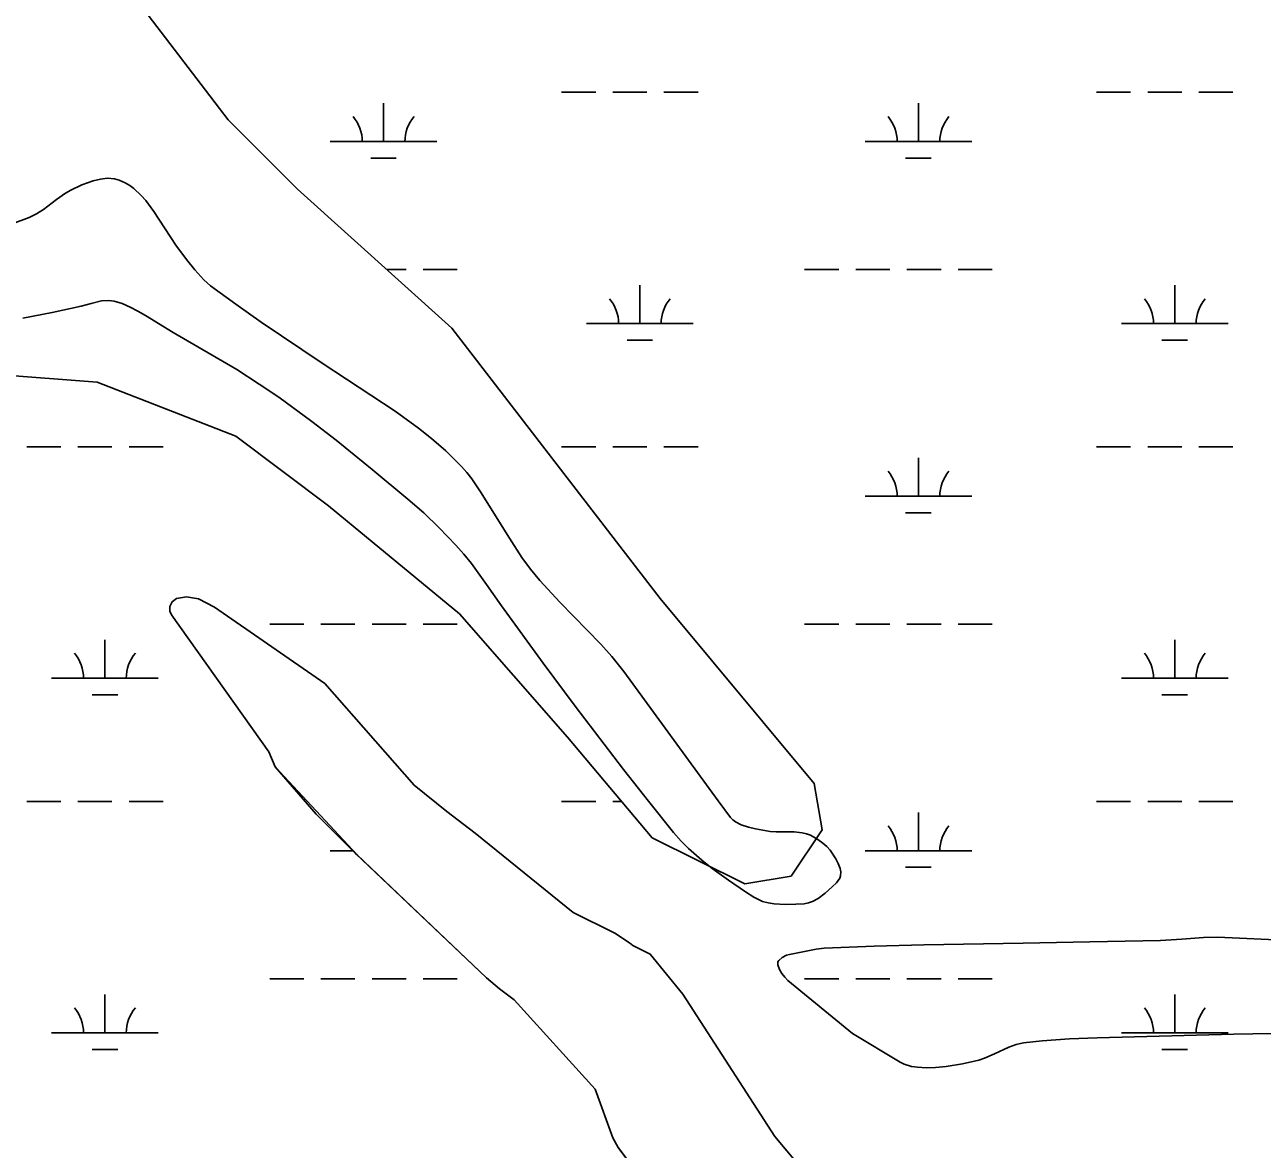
# Model space of a CAD drawing. Extents: x 3161564 to 3199464, y 849354 to 874788.
# Drawn here: x 3181838 to 3182999, y 860884 to 861939 of the extents above; entities that cross this region are included whole.
import ezdxf

# ---------------------------------------------------------------- set-up
doc = ezdxf.new("R2010")
doc.units = 0
for name, color, linetype in [('V-SITE-VEGE', 7, 'Continuous'), ('V-TOPO-SHOR', 7, 'Continuous'), ('V-WETL-SWMP', 7, 'Continuous')]:
    doc.layers.add(name, color=color, linetype=linetype)

msp = doc.modelspace()

# ---------------------------------------------------------------- linework, layer by layer
at = {"layer": 'V-SITE-VEGE'}
for p, q in [((3181881.2, 861784), (3181891.5, 861788.8)), ((3181891.5, 861788.8), (3181902, 861792.6)), ((3181902, 861792.6), (3181909.1, 861794.4)), ((3181909.1, 861794.4), (3181915.5, 861795.1)), ((3181915.5, 861795.1), (3181922.2, 861794.5)), ((3181922.2, 861794.5), (3181926.6, 861793.4)), ((3181926.6, 861793.4), (3181932.3, 861790.8)), ((3181932.3, 861790.8), (3181936.5, 861788.2)), ((3181936.5, 861788.2), (3181940.4, 861785.4)), ((3181867.6, 861775.1), (3181876.1, 861781)), ((3181876.1, 861781), (3181881.2, 861784)), ((3181940.4, 861785.4), (3181947.3, 861779)), ((3181947.3, 861779), (3181951.5, 861774.1)), ((3181849, 861761.7), (3181855.4, 861765.8)), ((3181855.4, 861765.8), (3181867.6, 861775.1)), ((3181951.5, 861774.1), (3181959, 861763.9)), ((3181826.3, 861752.4), (3181842, 861758.3)), ((3181842, 861758.3), (3181849, 861761.7)), ((3181959, 861763.9), (3181979.6, 861732.3)), ((3181979.6, 861732.3), (3181989.6, 861718.9)), ((3181989.6, 861718.9), (3181997.5, 861709.1)), ((3181997.5, 861709.1), (3182006, 861699.8)), ((3182006, 861699.8), (3182012.3, 861694.3)), ((3182012.3, 861694.3), (3182035.9, 861676.9)), ((3181890.9, 861675), (3181863.6, 861669.2)), ((3181900.4, 861677.7), (3181890.9, 861675)), ((3181910, 861680.1), (3181900.4, 861677.7)), ((3181916.7, 861680.4), (3181910, 861680.1)), ((3181921.8, 861679.7), (3181916.7, 861680.4)), ((3181929.4, 861677.5), (3181921.8, 861679.7)), ((3181936.8, 861674.3), (3181929.4, 861677.5)), ((3181944.2, 861670.4), (3181936.8, 861674.3)), ((3182035.9, 861676.9), (3182059.9, 861660.2)), ((3181863.6, 861669.2), (3181836.1, 861664)), ((3181951.3, 861666.3), (3181944.2, 861670.4)), ((3181977.2, 861650.3), (3181951.3, 861666.3)), ((3182059.9, 861660.2), (3182117, 861621.6)), ((3182036.8, 861615.6), (3181977.2, 861650.3)), ((3182058, 861602), (3182036.8, 861615.6)), ((3182117, 861621.6), (3182185.4, 861576.7)), ((3182076.2, 861589.7), (3182058, 861602)), ((3182107.3, 861567), (3182076.2, 861589.7)), ((3182130.2, 861549.3), (3182107.3, 861567)), ((3182185.4, 861576.7), (3182207.5, 861560.8)), ((3182207.5, 861560.8), (3182219.7, 861551.1)), ((3182163.9, 861522), (3182130.2, 861549.3)), ((3182219.7, 861551.1), (3182233.2, 861539.3)), ((3182233.2, 861539.3), (3182247.8, 861524.8)), ((3182197.3, 861494.2), (3182163.9, 861522)), ((3182247.8, 861524.8), (3182252.7, 861519.1)), ((3182252.7, 861519.1), (3182257.3, 861513.2)), ((3182257.3, 861513.2), (3182265.7, 861500.9)), ((3182265.7, 861500.9), (3182292.8, 861457.4)), ((3182212.3, 861481.1), (3182197.3, 861494.2)), ((3182226.8, 861467.3), (3182212.3, 861481.1)), ((3182242.5, 861451), (3182226.8, 861467.3)), ((3182249.9, 861442.5), (3182242.5, 861451)), ((3182292.8, 861457.4), (3182304.4, 861439.4)), ((3182257, 861433.7), (3182249.9, 861442.5)), ((3182304.4, 861439.4), (3182312.6, 861428.4)), ((3182271.2, 861413.9), (3182257, 861433.7)), ((3182312.6, 861428.4), (3182321.3, 861417.8)), ((3182321.3, 861417.8), (3182339.9, 861397.6)), ((3182285.2, 861393.9), (3182271.2, 861413.9)), ((3181974, 861393.5), (3181976.2, 861397.8)), ((3181974, 861389.1), (3181974, 861393.5)), ((3181976.2, 861397.8), (3181980.4, 861400.9)), ((3181980.4, 861400.9), (3181989.6, 861402.4)), ((3181989.6, 861402.4), (3182001.1, 861400.5)), ((3182001.1, 861400.5), (3182016.1, 861392.9)), ((3182016.1, 861392.9), (3182119.5, 861321.1)), ((3182324.5, 861340.1), (3182285.2, 861393.9)), ((3182339.9, 861397.6), (3182378.4, 861358.1)), ((3181975.5, 861385.6), (3181974, 861389.1)), ((3182067, 861257.2), (3181975.5, 861385.6)), ((3182378.4, 861358.1), (3182388.9, 861346.4)), ((3182388.9, 861346.4), (3182400, 861332.4)), ((3182354.3, 861300), (3182324.5, 861340.1)), ((3182400, 861332.4), (3182488.5, 861211.1)), ((3182119.5, 861321.1), (3182203.2, 861225.7)), ((3182399.8, 861240.4), (3182354.3, 861300)), ((3182073, 861242.9), (3182067, 861257.2)), ((3182149.8, 861160.3), (3182073, 861242.9)), ((3182423.1, 861210.8), (3182399.8, 861240.4)), ((3182203.2, 861225.7), (3182234.1, 861201)), ((3182446.8, 861181.5), (3182423.1, 861210.8)), ((3182488.5, 861211.1), (3182500.2, 861195.6)), ((3182234.1, 861201), (3182260.7, 861180.6)), ((3182500.2, 861195.6), (3182502.2, 861193.4)), ((3182502.2, 861193.4), (3182504.7, 861191.5)), ((3182504.7, 861191.5), (3182510.2, 861188.7)), ((3182510.2, 861188.7), (3182516.9, 861186.4)), ((3182516.9, 861186.4), (3182523.6, 861184.7)), ((3182523.6, 861184.7), (3182537.3, 861182.3)), ((3182260.7, 861180.6), (3182352.5, 861106.4)), ((3182454, 861173.3), (3182446.8, 861181.5)), ((3182460.8, 861166.5), (3182454, 861173.3)), ((3182537.3, 861182.3), (3182542.9, 861181.9)), ((3182542.9, 861181.9), (3182560, 861182)), ((3182560, 861182), (3182567.5, 861181.2)), ((3182567.5, 861181.2), (3182571.4, 861180.2)), ((3182571.4, 861180.2), (3182575.2, 861178.8)), ((3182575.2, 861178.8), (3182582.2, 861174.8)), ((3182582.2, 861174.8), (3182586.8, 861171.5)), ((3182271.1, 861045), (3182149.8, 861160.3)), ((3182473.2, 861155.5), (3182460.8, 861166.5)), ((3182586.8, 861171.5), (3182590.5, 861168.2)), ((3182590.5, 861168.2), (3182593.6, 861164.7)), ((3182593.6, 861164.7), (3182599, 861156.8)), ((3182483.1, 861147.7), (3182473.2, 861155.5)), ((3182599, 861156.8), (3182601.3, 861152.4)), ((3182601.3, 861152.4), (3182603.1, 861147.7)), ((3182498.4, 861136.6), (3182483.1, 861147.7)), ((3182602.7, 861138.6), (3182599.6, 861134.3)), ((3182603.5, 861140.6), (3182602.7, 861138.6)), ((3182603.1, 861147.7), (3182603.7, 861144.6)), ((3182603.7, 861144.6), (3182603.5, 861140.6)), ((3182514.1, 861125.7), (3182498.4, 861136.6)), ((3182521.9, 861120.7), (3182514.1, 861125.7)), ((3182595.6, 861130.5), (3182589.1, 861124.6)), ((3182599.6, 861134.3), (3182595.6, 861130.5)), ((3182530.2, 861116.8), (3182521.9, 861120.7)), ((3182535.6, 861115.3), (3182530.2, 861116.8)), ((3182541.1, 861114.5), (3182535.6, 861115.3)), ((3182551.4, 861113.9), (3182541.1, 861114.5)), ((3182561.6, 861114), (3182551.4, 861113.9)), ((3182569.4, 861114.6), (3182561.6, 861114)), ((3182573.2, 861115.4), (3182569.4, 861114.6)), ((3182577, 861116.7), (3182573.2, 861115.4)), ((3182582.3, 861119.4), (3182577, 861116.7)), ((3182589.1, 861124.6), (3182582.3, 861119.4)), ((3182352.5, 861106.4), (3182391.5, 861086.8)), ((3182391.5, 861086.8), (3182405.3, 861078)), ((3182837.2, 861078.7), (3182903.6, 861080)), ((3182903.6, 861080), (3182923.7, 861081.3)), ((3182923.7, 861081.3), (3182943.8, 861083)), ((3182943.8, 861083), (3182957.1, 861083.2)), ((3182957.1, 861083.2), (3183048.3, 861079.2)), ((3182405.3, 861078), (3182408.6, 861075.5)), ((3182408.6, 861075.5), (3182424.8, 861067.3)), ((3182424.8, 861067.3), (3182455.3, 861029.6)), ((3182555.6, 861067), (3182580.4, 861071.8)), ((3182580.4, 861071.8), (3182588.1, 861072.9)), ((3182588.1, 861072.9), (3182634.8, 861074.8)), ((3182634.8, 861074.8), (3182681.5, 861076.1)), ((3182681.5, 861076.1), (3182774.9, 861077.6)), ((3182774.9, 861077.6), (3182837.2, 861078.7)), ((3182544.5, 861057.3), (3182544.7, 861059.9)), ((3182546, 861053), (3182544.5, 861057.3)), ((3182544.7, 861059.9), (3182545.4, 861061.2)), ((3182545.4, 861061.2), (3182548.7, 861064.2)), ((3182548.7, 861064.2), (3182552.7, 861066.2)), ((3182552.7, 861066.2), (3182555.6, 861067)), ((3182283.4, 861034.7), (3182271.1, 861045)), ((3182548.4, 861049.2), (3182546, 861053)), ((3182551, 861045.6), (3182548.4, 861049.2)), ((3182553.9, 861042.4), (3182551, 861045.6)), ((3182297.1, 861024.4), (3182283.4, 861034.7)), ((3182614.5, 860992.8), (3182553.9, 861042.4)), ((3182373.3, 860940.6), (3182297.1, 861024.4)), ((3182455.3, 861029.6), (3182541.7, 860896.3)), ((3182659.4, 860966), (3182614.5, 860992.8)), ((3182818.3, 860987.7), (3182792.5, 860985.9)), ((3182844.2, 860988.7), (3182818.3, 860987.7)), ((3182972.4, 860992.1), (3182844.2, 860988.7)), ((3183036.5, 860993.5), (3182972.4, 860992.1)), ((3182761.2, 860980), (3182747.7, 860973.6)), ((3182768.1, 860982.5), (3182761.2, 860980)), ((3182775.2, 860984), (3182768.1, 860982.5)), ((3182792.5, 860985.9), (3182775.2, 860984)), ((3182663.1, 860964.2), (3182659.4, 860966)), ((3182670.1, 860962), (3182663.1, 860964.2)), ((3182717.8, 860964.3), (3182702.6, 860961.9)), ((3182733.1, 860967.9), (3182717.8, 860964.3)), ((3182738.5, 860969.6), (3182733.1, 860967.9)), ((3182747.7, 860973.6), (3182738.5, 860969.6)), ((3182675.6, 860961.1), (3182670.1, 860962)), ((3182684.1, 860960.7), (3182675.6, 860961.1)), ((3182692.4, 860961), (3182684.1, 860960.7)), ((3182702.6, 860961.9), (3182692.4, 860961)), ((3182389.6, 860895.1), (3182373.3, 860940.6)), ((3182394.6, 860886), (3182389.6, 860895.1)), ((3182541.7, 860896.3), (3182579, 860851.7)), ((3182440.1, 860825.6), (3182394.6, 860886))]:
    msp.add_line(p, q, dxfattribs=at)
at = {"layer": 'V-TOPO-SHOR'}
for p, q in [((3182147.9, 861162.2), (3182111.5, 861198.7)), ((3182148.7, 861161.4), (3182147.9, 861162.2)), ((3182149.8, 861160.3), (3182148.7, 861161.4))]:
    msp.add_line(p, q, dxfattribs=at)
for points in [[(3182111.5, 861198.7), (3182073, 861242.9), (3182067, 861257.2), (3181975.5, 861385.6), (3181974, 861389.1), (3181974, 861393.5), (3181976.2, 861397.8), (3181980.4, 861400.9), (3181989.6, 861402.4), (3182001.1, 861400.5), (3182016.1, 861392.9), (3182119.5, 861321.1), (3182203.2, 861225.7), (3182234.1, 861201), (3182260.7, 861180.6), (3182352.5, 861106.4), (3182391.5, 861086.8), (3182405.3, 861078), (3182408.6, 861075.5)], [(3182440.1, 860825.6), (3182394.6, 860886), (3182389.6, 860895.1), (3182373.3, 860940.6), (3182297.1, 861024.4), (3182283.4, 861034.7), (3182271.1, 861045), (3182149.8, 861160.3)], [(3182455.3, 861029.6), (3182424.8, 861067.3), (3182408.6, 861075.5)], [(3182455.3, 861029.6), (3182541.7, 860896.3), (3182579, 860851.7), (3182599.6, 860833.2), (3182655.1, 860747), (3182677.8, 860706.2), (3182691.4, 860691.3), (3182702.2, 860677), (3182804.1, 860564.1), (3182832, 860535), (3182850.7, 860510.9), (3182865.9, 860478.6), (3182899, 860410), (3182905.9, 860398.7), (3182916.9, 860387.9), (3182927.2, 860380.7), (3182941.9, 860372.1), (3182960.8, 860366.3), (3183008.8, 860354.9)]]:
    msp.add_lwpolyline(points, dxfattribs=at)
at = {"layer": 'V-WETL-SWMP'}
for p, q in [((3181840.8, 862096.1), (3182028.9, 861849.9)), ((3182341.7, 861875.9), (3182373.7, 861875.9)), ((3182389.7, 861875.9), (3182421.7, 861875.9)), ((3182437.7, 861875.9), (3182469.7, 861875.9)), ((3182843.6, 861875.9), (3182875.6, 861875.9)), ((3182891.6, 861875.9), (3182923.6, 861875.9)), ((3182939.6, 861875.9), (3182971.6, 861875.9)), ((3182174.6, 861829.5), (3182174.6, 861865.5)), ((3182676.5, 861829.5), (3182676.5, 861865.5)), ((3182028.9, 861849.9), (3182094, 861784.8)), ((3182124.6, 861829.5), (3182224.6, 861829.5)), ((3182626.5, 861829.5), (3182726.5, 861829.5)), ((3182162.6, 861814), (3182186.6, 861814)), ((3182664.5, 861814), (3182688.5, 861814)), ((3182094, 861784.8), (3182238.7, 861654.4)), ((3182177.7, 861709.4), (3182195.8, 861709.4)), ((3182211.8, 861709.4), (3182243.8, 861709.4)), ((3182569.7, 861709.4), (3182601.7, 861709.4)), ((3182617.7, 861709.4), (3182649.7, 861709.4)), ((3182665.7, 861709.4), (3182697.7, 861709.4)), ((3182713.7, 861709.4), (3182745.7, 861709.4)), ((3182415.1, 861658.7), (3182415.1, 861694.7)), ((3182917, 861658.7), (3182917, 861694.7)), ((3182238.7, 861654.4), (3182434.1, 861401)), ((3182365.1, 861658.7), (3182465.1, 861658.7)), ((3182867, 861658.7), (3182967, 861658.7)), ((3182403.1, 861643.2), (3182427.1, 861643.2)), ((3182905, 861643.2), (3182929, 861643.2)), ((3181905.9, 861603.7), (3181811.8, 861611)), ((3182036.1, 861553.1), (3181905.9, 861603.7)), ((3182122.9, 861487.9), (3182036.1, 861553.1)), ((3181839.8, 861543.2), (3181871.8, 861543.2)), ((3181887.8, 861543.2), (3181919.8, 861543.2)), ((3181935.8, 861543.2), (3181967.8, 861543.2)), ((3182341.7, 861543.2), (3182373.7, 861543.2)), ((3182389.7, 861543.2), (3182421.7, 861543.2)), ((3182437.7, 861543.2), (3182469.7, 861543.2)), ((3182676.5, 861496.8), (3182676.5, 861532.8)), ((3182843.6, 861543.2), (3182875.6, 861543.2)), ((3182891.6, 861543.2), (3182923.6, 861543.2)), ((3182939.6, 861543.2), (3182971.6, 861543.2)), ((3182245.9, 861386.5), (3182122.9, 861487.9)), ((3182626.5, 861496.8), (3182726.5, 861496.8)), ((3182664.5, 861481.4), (3182688.5, 861481.4)), ((3181974, 861393.5), (3181976.2, 861397.8)), ((3181974, 861389.1), (3181974, 861393.5)), ((3181976.2, 861397.8), (3181980.4, 861400.9)), ((3181980.4, 861400.9), (3181989.6, 861402.4)), ((3181989.6, 861402.4), (3182001.1, 861400.5)), ((3182001.1, 861400.5), (3182016.1, 861392.9)), ((3182016.1, 861392.9), (3182119.5, 861321.1)), ((3182434.1, 861401), (3182578.8, 861227.2)), ((3181975.5, 861385.6), (3181974, 861389.1)), ((3182067, 861257.2), (3181975.5, 861385.6)), ((3182347.2, 861270.7), (3182245.9, 861386.5)), ((3182067.8, 861376.7), (3182099.8, 861376.7)), ((3182115.8, 861376.7), (3182147.8, 861376.7)), ((3182163.8, 861376.7), (3182195.8, 861376.7)), ((3182211.8, 861376.7), (3182243.8, 861376.7)), ((3182569.7, 861376.7), (3182601.7, 861376.7)), ((3182617.7, 861376.7), (3182649.7, 861376.7)), ((3182665.7, 861376.7), (3182697.7, 861376.7)), ((3182713.7, 861376.7), (3182745.7, 861376.7)), ((3181913.2, 861326), (3181913.2, 861362)), ((3182917, 861326), (3182917, 861362)), ((3181863.2, 861326), (3181963.2, 861326)), ((3182867, 861326), (3182967, 861326)), ((3182119.5, 861321.1), (3182203.2, 861225.7)), ((3181901.2, 861310.5), (3181925.2, 861310.5)), ((3182905, 861310.5), (3182929, 861310.5)), ((3182426.8, 861176.5), (3182347.2, 861270.7)), ((3182073, 861242.9), (3182067, 861257.2)), ((3182111.5, 861198.7), (3182073, 861242.9)), ((3182203.2, 861225.7), (3182234.1, 861201)), ((3182578.8, 861227.2), (3182586, 861183.8)), ((3181839.8, 861210.5), (3181871.8, 861210.5)), ((3181887.8, 861210.5), (3181919.8, 861210.5)), ((3181935.8, 861210.5), (3181967.8, 861210.5)), ((3182341.7, 861210.5), (3182373.7, 861210.5)), ((3182389.7, 861210.5), (3182398.1, 861210.5)), ((3182843.6, 861210.5), (3182875.6, 861210.5)), ((3182891.6, 861210.5), (3182923.6, 861210.5)), ((3182939.6, 861210.5), (3182971.6, 861210.5)), ((3182148.7, 861161.4), (3182111.5, 861198.7)), ((3182234.1, 861201), (3182260.7, 861180.6)), ((3182676.5, 861164.1), (3182676.5, 861200.1)), ((3182586, 861183.8), (3182557.1, 861140.3)), ((3182260.7, 861180.6), (3182352.5, 861106.4)), ((3182513.6, 861133.1), (3182426.8, 861176.5)), ((3182124.6, 861164.1), (3182146, 861164.1)), ((3182271.1, 861045), (3182148.7, 861161.4)), ((3182626.5, 861164.1), (3182726.5, 861164.1)), ((3182664.5, 861148.7), (3182688.5, 861148.7)), ((3182557.1, 861140.3), (3182513.6, 861133.1)), ((3182352.5, 861106.4), (3182391.5, 861086.8)), ((3182391.5, 861086.8), (3182405.3, 861078)), ((3182405.3, 861078), (3182408.6, 861075.5)), ((3182408.6, 861075.5), (3182424.8, 861067.3)), ((3182424.8, 861067.3), (3182455.3, 861029.6)), ((3182067.8, 861044), (3182099.8, 861044)), ((3182115.8, 861044), (3182147.8, 861044)), ((3182163.8, 861044), (3182195.8, 861044)), ((3182211.8, 861044), (3182243.8, 861044)), ((3182283.4, 861034.7), (3182271.1, 861045)), ((3182569.7, 861044), (3182601.7, 861044)), ((3182617.7, 861044), (3182649.7, 861044)), ((3182665.7, 861044), (3182697.7, 861044)), ((3182713.7, 861044), (3182745.7, 861044)), ((3182297.1, 861024.4), (3182283.4, 861034.7)), ((3181913.2, 860993.3), (3181913.2, 861029.3)), ((3182373.3, 860940.6), (3182297.1, 861024.4)), ((3182455.3, 861029.6), (3182541.7, 860896.3)), ((3182917, 860993.3), (3182917, 861029.3)), ((3181863.2, 860993.3), (3181963.2, 860993.3)), ((3182867, 860993.3), (3182967, 860993.3)), ((3181901.2, 860977.9), (3181925.2, 860977.9)), ((3182905, 860977.9), (3182929, 860977.9)), ((3182389.6, 860895.1), (3182373.3, 860940.6)), ((3182394.6, 860886), (3182389.6, 860895.1)), ((3182541.7, 860896.3), (3182579, 860851.7)), ((3182440.1, 860825.6), (3182394.6, 860886))]:
    msp.add_line(p, q, dxfattribs=at)
for centre, start, end in [((3182119.4, 861829.9), 359.2282, 40.7718), ((3182229.9, 861829.9), 139.2282, 180.7718), ((3182621.3, 861829.9), 359.2282, 40.7718), ((3182731.8, 861829.9), 139.2282, 180.7718), ((3182359.9, 861659.1), 359.2282, 40.7718), ((3182470.3, 861659.1), 139.2282, 180.7718), ((3182861.8, 861659.1), 359.2282, 40.7718), ((3182972.3, 861659.1), 139.2282, 180.7718), ((3182621.3, 861497.3), 359.2282, 40.7718), ((3182731.8, 861497.3), 139.2282, 180.7718), ((3181857.9, 861326.5), 359.2282, 40.7718), ((3181968.4, 861326.5), 139.2282, 180.7718), ((3182861.8, 861326.5), 359.2282, 40.7718), ((3182972.3, 861326.5), 139.2282, 180.7718), ((3182621.3, 861164.6), 359.2282, 40.7718), ((3182731.8, 861164.6), 139.2282, 180.7718), ((3181857.9, 860993.8), 359.2282, 40.7718), ((3181968.4, 860993.8), 139.2282, 180.7718), ((3182861.8, 860993.8), 359.2282, 40.7718), ((3182972.3, 860993.8), 139.2282, 180.7718)]:
    msp.add_arc(centre, 35.2, start, end, dxfattribs=at)

doc.saveas('drawing.dxf')
